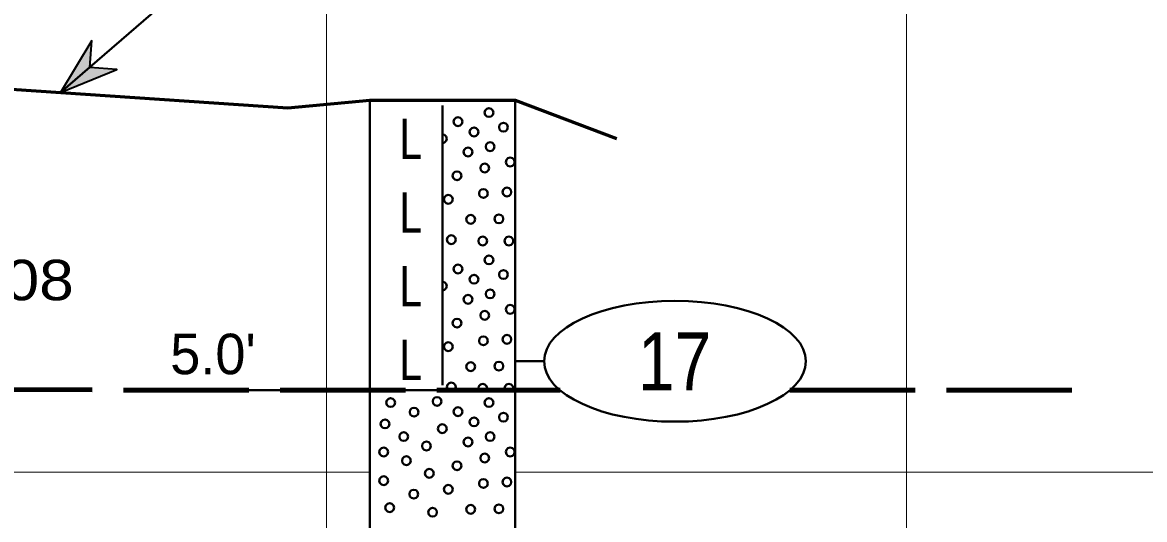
# Model space of a CAD drawing. Extents: x -76 to 974, y -1080 to -735.
# Drawn here: x 658.81 to 678.15, y -932.91 to -924.34 of the extents above; entities that cross this region are included whole.
import ezdxf
from ezdxf.enums import TextEntityAlignment as Align

# ---------------------------------------------------------------- set-up
doc = ezdxf.new("R2010")
doc.units = 0
doc.header["$LTSCALE"] = 0.36
doc.linetypes.add('LONG_DASHED', pattern=[7.5, 6, -1.5])
for name, color, linetype, lineweight in [('10', 7, 'Continuous', 35), ('27', 7, 'Continuous', 40), ('28', 7, 'LONG_DASHED', 60), ('7', 7, 'Continuous', 13)]:
    doc.layers.add(name, color=color, linetype=linetype, lineweight=lineweight)

msp = doc.modelspace()

# ---------------------------------------------------------------- hatches: boundary and pattern name
at = {"layer": '10'}
msp.add_hatch(color=256, dxfattribs=at).paths.add_polyline_path([(660.0003, -924.6474), (659.4627, -925.545), (660.4311, -925.1496), (659.9647, -925.1138)])

# ---------------------------------------------------------------- linework, layer by layer
msp.add_lwpolyline([(660.0003, -924.6474), (659.4627, -925.545), (660.4311, -925.1496), (659.9647, -925.1138)], close=True, dxfattribs=at)
at = {"layer": '27'}
for p, q in [((659.4624, -925.5449), (661.9828, -923.3626)), ((664.7963, -925.6789), (664.7963, -930.6789)), ((664.7963, -925.6789), (667.2963, -925.6789)), ((667.2963, -930.6789), (667.2963, -925.6789)), ((666.0463, -925.7677), (666.0463, -930.5899)), ((667.7963, -930.1789), (667.2963, -930.1789)), ((661.0289, -930.6789), (664.7963, -930.6789)), ((664.7963, -930.6789), (667.2963, -930.6789)), ((664.7963, -930.6789), (664.7963, -942.6789)), ((667.2963, -942.6789), (667.2963, -930.6789))]:
    msp.add_line(p, q, dxfattribs=at)
for points in [[(666.9228, -925.8916), (666.9126, -925.8535), (666.8847, -925.8256), (666.8466, -925.8154), (666.8085, -925.8256), (666.7807, -925.8535), (666.7704, -925.8916), (666.7807, -925.9297), (666.8085, -925.9576), (666.8466, -925.9678), (666.8847, -925.9576), (666.9126, -925.9297)], [(666.3883, -926.0478), (666.3781, -926.0097), (666.3502, -925.9818), (666.3121, -925.9716), (666.274, -925.9818), (666.2461, -926.0097), (666.2359, -926.0478), (666.2461, -926.0859), (666.274, -926.1138), (666.3121, -926.124), (666.3502, -926.1138), (666.3781, -926.0859)], [(667.1737, -926.1437), (667.1635, -926.1056), (667.1356, -926.0777), (667.0975, -926.0675), (667.0594, -926.0777), (667.0315, -926.1056), (667.0213, -926.1437), (667.0315, -926.1818), (667.0594, -926.2097), (667.0975, -926.2199), (667.1356, -926.2097), (667.1635, -926.1818)], [(666.6665, -926.2251), (666.6563, -926.187), (666.6284, -926.1591), (666.5903, -926.1489), (666.5522, -926.1591), (666.5243, -926.187), (666.5141, -926.2251), (666.5243, -926.2632), (666.5522, -926.2911), (666.5903, -926.3013), (666.6284, -926.2911), (666.6563, -926.2632)], [(666.9436, -926.4781), (666.9334, -926.44), (666.9055, -926.4121), (666.8674, -926.4019), (666.8293, -926.4121), (666.8014, -926.44), (666.7912, -926.4781), (666.8014, -926.5162), (666.8293, -926.5441), (666.8674, -926.5543), (666.9055, -926.5441), (666.9334, -926.5162)], [(666.5622, -926.5709), (666.552, -926.5328), (666.5241, -926.5049), (666.486, -926.4947), (666.4479, -926.5049), (666.42, -926.5328), (666.4098, -926.5709), (666.42, -926.609), (666.4479, -926.6369), (666.486, -926.6471), (666.5241, -926.6369), (666.552, -926.609)], [(667.2894, -926.7438), (667.2792, -926.7057), (667.2513, -926.6778), (667.2132, -926.6676), (667.1751, -926.6778), (667.1472, -926.7057), (667.137, -926.7438), (667.1472, -926.7819), (667.1751, -926.8097), (667.2132, -926.82), (667.2513, -926.8097), (667.2792, -926.7819)], [(666.8508, -926.848), (666.8406, -926.8099), (666.8127, -926.782), (666.7746, -926.7718), (666.7365, -926.782), (666.7086, -926.8099), (666.6984, -926.848), (666.7086, -926.8861), (666.7365, -926.914), (666.7746, -926.9242), (666.8127, -926.914), (666.8406, -926.8861)], [(666.3728, -926.9815), (666.3626, -926.9434), (666.3347, -926.9155), (666.2966, -926.9053), (666.2585, -926.9155), (666.2306, -926.9434), (666.2204, -926.9815), (666.2306, -927.0196), (666.2585, -927.0475), (666.2966, -927.0577), (666.3347, -927.0475), (666.3626, -927.0196)], [(666.8279, -927.2866), (666.8177, -927.2485), (666.7898, -927.2206), (666.7517, -927.2104), (666.7136, -927.2206), (666.6857, -927.2485), (666.6755, -927.2866), (666.6857, -927.3247), (666.7136, -927.3526), (666.7517, -927.3628), (666.7898, -927.3526), (666.8177, -927.3247)], [(667.2322, -927.2624), (667.222, -927.2243), (667.1941, -927.1964), (667.156, -927.1862), (667.1179, -927.1964), (667.09, -927.2243), (667.0798, -927.2624), (667.09, -927.3005), (667.1179, -927.3284), (667.156, -927.3386), (667.1941, -927.3284), (667.222, -927.3005)], [(666.2228, -927.387), (666.2126, -927.3489), (666.1847, -927.321), (666.1466, -927.3108), (666.1085, -927.321), (666.0806, -927.3489), (666.0704, -927.387), (666.0806, -927.4251), (666.1085, -927.453), (666.1466, -927.4632), (666.1847, -927.453), (666.2126, -927.4251)], [(666.608, -927.7315), (666.5978, -927.6934), (666.5699, -927.6655), (666.5318, -927.6553), (666.4937, -927.6655), (666.4658, -927.6934), (666.4556, -927.7315), (666.4658, -927.7696), (666.4937, -927.7975), (666.5318, -927.8077), (666.5699, -927.7975), (666.5978, -927.7696)], [(667.0936, -927.7239), (667.0834, -927.6858), (667.0555, -927.6579), (667.0174, -927.6477), (666.9793, -927.6579), (666.9514, -927.6858), (666.9412, -927.7239), (666.9514, -927.762), (666.9793, -927.7899), (667.0174, -927.8001), (667.0555, -927.7899), (667.0834, -927.762)], [(666.2737, -928.0824), (666.2634, -928.0443), (666.2356, -928.0164), (666.1975, -928.0062), (666.1594, -928.0164), (666.1315, -928.0443), (666.1213, -928.0824), (666.1315, -928.1205), (666.1594, -928.1484), (666.1975, -928.1586), (666.2356, -928.1484), (666.2634, -928.1205)], [(666.8165, -928.1053), (666.8063, -928.0672), (666.7784, -928.0393), (666.7403, -928.0291), (666.7022, -928.0393), (666.6743, -928.0672), (666.6641, -928.1053), (666.6743, -928.1434), (666.7022, -928.1713), (666.7403, -928.1815), (666.7784, -928.1713), (666.8063, -928.1434)], [(667.2665, -928.1053), (667.2563, -928.0672), (667.2284, -928.0393), (667.1903, -928.0291), (667.1522, -928.0393), (667.1243, -928.0672), (667.1141, -928.1053), (667.1243, -928.1434), (667.1522, -928.1713), (667.1903, -928.1815), (667.2284, -928.1713), (667.2563, -928.1434)], [(666.9228, -928.4316), (666.9126, -928.3935), (666.8847, -928.3656), (666.8466, -928.3554), (666.8085, -928.3656), (666.7807, -928.3935), (666.7704, -928.4316), (666.7807, -928.4697), (666.8085, -928.4976), (666.8466, -928.5078), (666.8847, -928.4976), (666.9126, -928.4697)], [(666.3883, -928.5878), (666.3781, -928.5497), (666.3502, -928.5218), (666.3121, -928.5116), (666.274, -928.5218), (666.2461, -928.5497), (666.2359, -928.5878), (666.2461, -928.6259), (666.274, -928.6538), (666.3121, -928.664), (666.3502, -928.6538), (666.3781, -928.6259)], [(667.1737, -928.6837), (667.1635, -928.6456), (667.1356, -928.6177), (667.0975, -928.6075), (667.0594, -928.6177), (667.0315, -928.6456), (667.0213, -928.6837), (667.0315, -928.7218), (667.0594, -928.7497), (667.0975, -928.7599), (667.1356, -928.7497), (667.1635, -928.7218)], [(666.6665, -928.7651), (666.6563, -928.727), (666.6284, -928.6991), (666.5903, -928.6889), (666.5522, -928.6991), (666.5243, -928.727), (666.5141, -928.7651), (666.5243, -928.8032), (666.5522, -928.8311), (666.5903, -928.8413), (666.6284, -928.8311), (666.6563, -928.8032)], [(666.9436, -929.0181), (666.9334, -928.98), (666.9055, -928.9521), (666.8674, -928.9419), (666.8293, -928.9521), (666.8014, -928.98), (666.7912, -929.0181), (666.8014, -929.0562), (666.8293, -929.0841), (666.8674, -929.0943), (666.9055, -929.0841), (666.9334, -929.0562)], [(666.5622, -929.1109), (666.552, -929.0728), (666.5241, -929.0449), (666.486, -929.0347), (666.4479, -929.0449), (666.42, -929.0728), (666.4098, -929.1109), (666.42, -929.149), (666.4479, -929.1769), (666.486, -929.1871), (666.5241, -929.1769), (666.552, -929.149)], [(666.8508, -929.388), (666.8406, -929.3499), (666.8127, -929.322), (666.7746, -929.3118), (666.7365, -929.322), (666.7086, -929.3499), (666.6984, -929.388), (666.7086, -929.4261), (666.7365, -929.454), (666.7746, -929.4642), (666.8127, -929.454), (666.8406, -929.4261)], [(667.2894, -929.2838), (667.2792, -929.2457), (667.2513, -929.2178), (667.2132, -929.2076), (667.1751, -929.2178), (667.1472, -929.2457), (667.137, -929.2838), (667.1472, -929.3219), (667.1751, -929.3497), (667.2132, -929.36), (667.2513, -929.3497), (667.2792, -929.3219)], [(666.3728, -929.5215), (666.3626, -929.4834), (666.3347, -929.4555), (666.2966, -929.4453), (666.2585, -929.4555), (666.2306, -929.4834), (666.2204, -929.5215), (666.2306, -929.5596), (666.2585, -929.5875), (666.2966, -929.5977), (666.3347, -929.5875), (666.3626, -929.5596)], [(666.8279, -929.8266), (666.8177, -929.7885), (666.7898, -929.7606), (666.7517, -929.7504), (666.7136, -929.7606), (666.6857, -929.7885), (666.6755, -929.8266), (666.6857, -929.8647), (666.7136, -929.8926), (666.7517, -929.9028), (666.7898, -929.8926), (666.8177, -929.8647)], [(667.2322, -929.8024), (667.222, -929.7643), (667.1941, -929.7364), (667.156, -929.7262), (667.1179, -929.7364), (667.09, -929.7643), (667.0798, -929.8024), (667.09, -929.8405), (667.1179, -929.8684), (667.156, -929.8786), (667.1941, -929.8684), (667.222, -929.8405)], [(666.2228, -929.927), (666.2126, -929.8889), (666.1847, -929.861), (666.1466, -929.8508), (666.1085, -929.861), (666.0806, -929.8889), (666.0704, -929.927), (666.0806, -929.9651), (666.1085, -929.993), (666.1466, -930.0032), (666.1847, -929.993), (666.2126, -929.9651)], [(666.608, -930.2715), (666.5978, -930.2334), (666.5699, -930.2055), (666.5318, -930.1953), (666.4937, -930.2055), (666.4658, -930.2334), (666.4556, -930.2715), (666.4658, -930.3096), (666.4937, -930.3375), (666.5318, -930.3477), (666.5699, -930.3375), (666.5978, -930.3096)], [(667.0936, -930.2639), (667.0834, -930.2258), (667.0555, -930.1979), (667.0174, -930.1877), (666.9793, -930.1979), (666.9514, -930.2258), (666.9412, -930.2639), (666.9514, -930.302), (666.9793, -930.3299), (667.0174, -930.3401), (667.0555, -930.3299), (667.0834, -930.302)], [(666.2634, -930.6605), (666.2737, -930.6224), (666.2634, -930.5843), (666.2356, -930.5564), (666.1975, -930.5462), (666.1594, -930.5564), (666.1315, -930.5843), (666.1213, -930.6224), (666.1315, -930.6605), (666.1499, -930.6789), (666.245, -930.6789)], [(666.8165, -930.6453), (666.8063, -930.6072), (666.7784, -930.5793), (666.7403, -930.5691), (666.7022, -930.5793), (666.6743, -930.6072), (666.6641, -930.6453), (666.6731, -930.6789), (666.8075, -930.6789)], [(667.2665, -930.6453), (667.2563, -930.6072), (667.2284, -930.5793), (667.1903, -930.5691), (667.1522, -930.5793), (667.1243, -930.6072), (667.1141, -930.6453), (667.1231, -930.6789), (667.2575, -930.6789)], [(665.2282, -930.8916), (665.218, -930.8535), (665.1901, -930.8256), (665.152, -930.8154), (665.1139, -930.8256), (665.086, -930.8535), (665.0758, -930.8916), (665.086, -930.9297), (665.1139, -930.9575), (665.152, -930.9678), (665.1901, -930.9575), (665.218, -930.9297)], [(666.0292, -930.872), (666.019, -930.8339), (665.9911, -930.806), (665.953, -930.7958), (665.9149, -930.806), (665.887, -930.8339), (665.8768, -930.872), (665.887, -930.9101), (665.9149, -930.938), (665.953, -930.9482), (665.9911, -930.938), (666.019, -930.9101)], [(666.9228, -930.8916), (666.9126, -930.8535), (666.8847, -930.8256), (666.8466, -930.8154), (666.8085, -930.8256), (666.7807, -930.8535), (666.7704, -930.8916), (666.7807, -930.9297), (666.8085, -930.9576), (666.8466, -930.9678), (666.8847, -930.9576), (666.9126, -930.9297)], [(665.6332, -931.0568), (665.623, -931.0187), (665.5951, -930.9908), (665.557, -930.9806), (665.5189, -930.9908), (665.491, -931.0187), (665.4808, -931.0568), (665.491, -931.0949), (665.5189, -931.1228), (665.557, -931.133), (665.5951, -931.1228), (665.623, -931.0949)], [(666.3883, -931.0478), (666.3781, -931.0097), (666.3502, -930.9818), (666.3121, -930.9716), (666.274, -930.9818), (666.2461, -931.0097), (666.2359, -931.0478), (666.2461, -931.0859), (666.274, -931.1138), (666.3121, -931.124), (666.3502, -931.1138), (666.3781, -931.0859)], [(667.1737, -931.1437), (667.1635, -931.1056), (667.1356, -931.0777), (667.0975, -931.0675), (667.0594, -931.0777), (667.0315, -931.1056), (667.0213, -931.1437), (667.0315, -931.1818), (667.0594, -931.2097), (667.0975, -931.2199), (667.1356, -931.2097), (667.1635, -931.1818)], [(665.1321, -931.2594), (665.1218, -931.2213), (665.094, -931.1934), (665.0559, -931.1832), (665.0178, -931.1934), (664.9899, -931.2213), (664.9797, -931.2594), (664.9899, -931.2975), (665.0178, -931.3254), (665.0559, -931.3356), (665.094, -931.3254), (665.1218, -931.2975)], [(666.1181, -931.3426), (666.1079, -931.3045), (666.08, -931.2766), (666.0419, -931.2664), (666.0038, -931.2766), (665.9759, -931.3045), (665.9657, -931.3426), (665.9759, -931.3807), (666.0038, -931.4086), (666.0419, -931.4188), (666.08, -931.4086), (666.1079, -931.3807)], [(666.6665, -931.2251), (666.6563, -931.187), (666.6284, -931.1591), (666.5903, -931.1489), (666.5522, -931.1591), (666.5243, -931.187), (666.5141, -931.2251), (666.5243, -931.2632), (666.5522, -931.2911), (666.5903, -931.3013), (666.6284, -931.2911), (666.6563, -931.2632)], [(665.455, -931.4781), (665.4447, -931.44), (665.4169, -931.4121), (665.3788, -931.4019), (665.3407, -931.4121), (665.3128, -931.44), (665.3026, -931.4781), (665.3128, -931.5162), (665.3407, -931.5441), (665.3788, -931.5543), (665.4169, -931.5441), (665.4447, -931.5162)], [(666.5622, -931.5709), (666.552, -931.5328), (666.5241, -931.5049), (666.486, -931.4947), (666.4479, -931.5049), (666.42, -931.5328), (666.4098, -931.5709), (666.42, -931.609), (666.4479, -931.6369), (666.486, -931.6471), (666.5241, -931.6369), (666.552, -931.609)], [(666.9436, -931.4781), (666.9334, -931.44), (666.9055, -931.4121), (666.8674, -931.4019), (666.8293, -931.4121), (666.8014, -931.44), (666.7912, -931.4781), (666.8014, -931.5162), (666.8293, -931.5441), (666.8674, -931.5543), (666.9055, -931.5441), (666.9334, -931.5162)], [(665.1092, -931.7438), (665.099, -931.7057), (665.0711, -931.6778), (665.033, -931.6676), (664.9949, -931.6778), (664.967, -931.7057), (664.9568, -931.7438), (664.967, -931.7819), (664.9949, -931.8097), (665.033, -931.82), (665.0711, -931.8097), (665.099, -931.7819)], [(665.8465, -931.6395), (665.8363, -931.6014), (665.8084, -931.5735), (665.7703, -931.5633), (665.7322, -931.5735), (665.7043, -931.6014), (665.6941, -931.6395), (665.7043, -931.6776), (665.7322, -931.7055), (665.7703, -931.7157), (665.8084, -931.7055), (665.8363, -931.6776)], [(667.2894, -931.7438), (667.2792, -931.7057), (667.2513, -931.6778), (667.2132, -931.6676), (667.1751, -931.6778), (667.1472, -931.7057), (667.137, -931.7438), (667.1472, -931.7819), (667.1751, -931.8097), (667.2132, -931.82), (667.2513, -931.8097), (667.2792, -931.7819)], [(665.5007, -931.8938), (665.4905, -931.8557), (665.4626, -931.8278), (665.4245, -931.8176), (665.3864, -931.8278), (665.3585, -931.8557), (665.3483, -931.8938), (665.3585, -931.9319), (665.3864, -931.9598), (665.4245, -931.97), (665.4626, -931.9598), (665.4905, -931.9319)], [(666.8508, -931.848), (666.8406, -931.8099), (666.8127, -931.782), (666.7746, -931.7718), (666.7365, -931.782), (666.7086, -931.8099), (666.6984, -931.848), (666.7086, -931.8861), (666.7365, -931.914), (666.7746, -931.9242), (666.8127, -931.914), (666.8406, -931.8861)], [(665.8948, -932.1124), (665.8846, -932.0743), (665.8567, -932.0464), (665.8186, -932.0362), (665.7805, -932.0464), (665.7526, -932.0743), (665.7424, -932.1124), (665.7526, -932.1505), (665.7805, -932.1784), (665.8186, -932.1886), (665.8567, -932.1784), (665.8846, -932.1505)], [(666.3728, -931.9815), (666.3626, -931.9434), (666.3347, -931.9155), (666.2966, -931.9053), (666.2585, -931.9155), (666.2306, -931.9434), (666.2204, -931.9815), (666.2306, -932.0196), (666.2585, -932.0475), (666.2966, -932.0577), (666.3347, -932.0475), (666.3626, -932.0196)], [(665.1092, -932.2396), (665.099, -932.2015), (665.0711, -932.1736), (665.033, -932.1634), (664.9949, -932.1736), (664.967, -932.2015), (664.9568, -932.2396), (664.967, -932.2777), (664.9949, -932.3055), (665.033, -932.3158), (665.0711, -932.3055), (665.099, -932.2777)], [(666.8279, -932.2866), (666.8177, -932.2485), (666.7898, -932.2206), (666.7517, -932.2104), (666.7136, -932.2206), (666.6857, -932.2485), (666.6755, -932.2866), (666.6857, -932.3247), (666.7136, -932.3526), (666.7517, -932.3628), (666.7898, -932.3526), (666.8177, -932.3247)], [(667.2322, -932.2624), (667.222, -932.2243), (667.1941, -932.1964), (667.156, -932.1862), (667.1179, -932.1964), (667.09, -932.2243), (667.0798, -932.2624), (667.09, -932.3005), (667.1179, -932.3284), (667.156, -932.3386), (667.1941, -932.3284), (667.222, -932.3005)], [(665.6279, -932.4709), (665.6176, -932.4328), (665.5898, -932.4049), (665.5517, -932.3947), (665.5136, -932.4049), (665.4857, -932.4328), (665.4755, -932.4709), (665.4857, -932.509), (665.5136, -932.5369), (665.5517, -932.5471), (665.5898, -932.5369), (665.6176, -932.509)], [(666.2228, -932.387), (666.2126, -932.3489), (666.1847, -932.321), (666.1466, -932.3108), (666.1085, -932.321), (666.0806, -932.3489), (666.0704, -932.387), (666.0806, -932.4251), (666.1085, -932.453), (666.1466, -932.4632), (666.1847, -932.453), (666.2126, -932.4251)], [(665.2121, -932.7023), (665.2019, -932.6642), (665.174, -932.6363), (665.1359, -932.6261), (665.0978, -932.6363), (665.07, -932.6642), (665.0597, -932.7023), (665.07, -932.7404), (665.0978, -932.7683), (665.1359, -932.7785), (665.174, -932.7683), (665.2019, -932.7404)], [(666.608, -932.7315), (666.5978, -932.6934), (666.5699, -932.6655), (666.5318, -932.6553), (666.4937, -932.6655), (666.4658, -932.6934), (666.4556, -932.7315), (666.4658, -932.7696), (666.4937, -932.7975), (666.5318, -932.8077), (666.5699, -932.7975), (666.5978, -932.7696)], [(667.0936, -932.7239), (667.0834, -932.6858), (667.0555, -932.6579), (667.0174, -932.6477), (666.9793, -932.6579), (666.9514, -932.6858), (666.9412, -932.7239), (666.9514, -932.762), (666.9793, -932.7899), (667.0174, -932.8001), (667.0555, -932.7899), (667.0834, -932.762)], [(665.9508, -932.7824), (665.9405, -932.7443), (665.9127, -932.7164), (665.8746, -932.7062), (665.8365, -932.7164), (665.8086, -932.7443), (665.7984, -932.7824), (665.8086, -932.8205), (665.8365, -932.8484), (665.8746, -932.8586), (665.9127, -932.8484), (665.9405, -932.8205)]]:
    msp.add_lwpolyline(points, close=True, dxfattribs=at)
for points in [[(666.1181, -926.3426), (666.1079, -926.3045), (666.08, -926.2766), (666.0463, -926.2676)], [(666.0463, -926.4176), (666.08, -926.4086), (666.1079, -926.3807), (666.1181, -926.3426)], [(666.1181, -928.8826), (666.1079, -928.8445), (666.08, -928.8166), (666.0463, -928.8076)], [(666.0463, -928.9576), (666.08, -928.9486), (666.1079, -928.9207), (666.1181, -928.8826)]]:
    msp.add_lwpolyline(points, dxfattribs=at)
msp.add_ellipse((670.0537, -930.1789), major_axis=(2.2574, 0), ratio=0.461538, dxfattribs=at)
at = {"layer": '28', "lineweight": 100}
msp.add_line((672.0341, -930.6789), (677.2838, -930.6789), dxfattribs=at)
at = {"layer": '28', "linetype": 'Continuous'}
msp.add_lwpolyline([(604.3793, -928.49), (608.3794, -929.09), (610.3793, -928.76), (617.3793, -929.16), (619.3793, -928.73), (622.2126, -927.25), (625.3793, -926.94), (625.3793, -927.54), (655.546, -925.77), (655.546, -925.28), (663.3793, -925.81), (664.7963, -925.6789), (667.2963, -925.6789), (669.0459, -926.34)], dxfattribs=at)
at = {"layer": '28', "lineweight": 100}
msp.add_spline([(617.3793, -929.16), (661.0289, -930.6789), (664.7963, -930.6789), (667.2963, -930.6789), (668.0733, -930.6789)], degree=3, dxfattribs=at)
at = {"layer": '7'}
for p, q in [((664.0463, -1042.0988), (664.0463, -895.7205)), ((674.0463, -1042.0988), (674.0463, -895.7205)), ((609.6738, -932.09), (664.7963, -932.09)), ((667.2963, -932.09), (678.7313, -932.09))]:
    msp.add_line(p, q, dxfattribs=at)

# ---------------------------------------------------------------- texts
at = {"layer": '27'}
for s, height, width, p in [('L', 0.6976, 0.75, (665.498, -926.6922)), ('L', 0.6976, 0.75, (665.498, -927.9622)), ('2-21-08', 0.6976, 1.15, (657.8417, -929.1273)), ('L', 0.6976, 0.75, (665.498, -929.2322)), ('17', 1, 0.85, (670.0465, -930.6788)), ('L', 0.6976, 0.75, (665.498, -930.5022))]:
    msp.add_text(s, height=height, dxfattribs=dict(at, width=width)).set_placement(p, align=Align.CENTER)
msp.add_text("5.0'", height=0.6976, dxfattribs=at).set_placement((661.3529, -930.4025))

doc.saveas('drawing.dxf')
